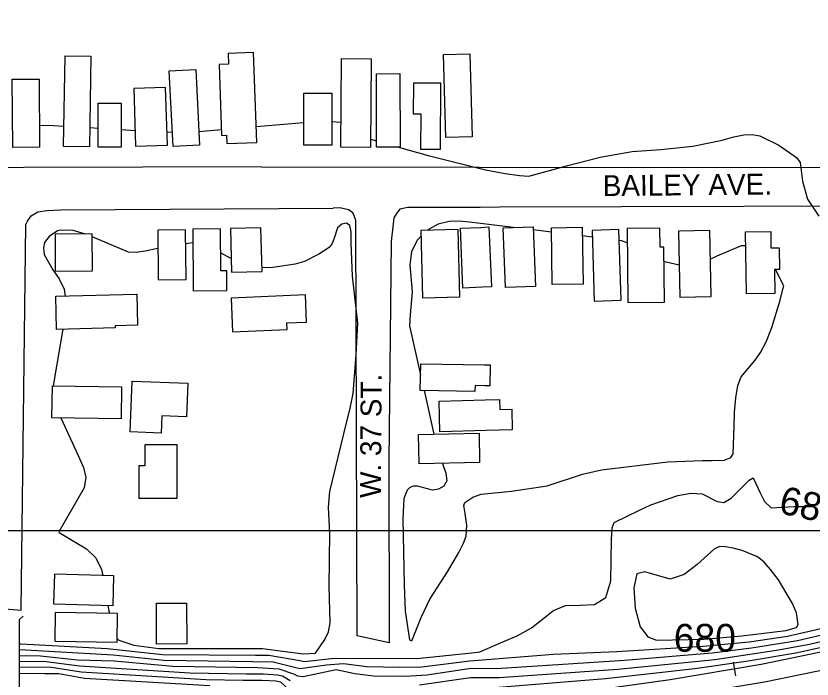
# Model space of a CAD drawing. Extents: x 79600 to 91800, y 75600 to 84400.
# Drawn here: x 81368 to 81940, y 80894 to 81370 of the extents above; entities that cross this region are included whole.
import ezdxf

# ---------------------------------------------------------------- set-up
doc = ezdxf.new("R2010")
doc.units = 0
for name, color, linetype in [('084-085$0$BLDG', 7, 'Continuous'), ('084-085$0$BRIDGE', 7, 'Continuous'), ('084-085$0$GRID', 7, 'Continuous'), ('084-085$0$INDEX', 7, 'Continuous'), ('084-085$0$INDXLBL', 7, 'Continuous'), ('084-085$0$INTER', 7, 'Continuous'), ('084-085$0$ROAD', 7, 'Continuous'), ('084-085$0$ROAD-NAME', 7, 'Continuous'), ('084-085$0$RR', 7, 'Continuous')]:
    doc.layers.add(name, color=color, linetype=linetype)

# ---------------------------------------------------------------- blocks, each defined once
blk = doc.blocks.new('084-085$0$RRTICK100')
blk.add_line((0, -5), (0, 5))

msp = doc.modelspace()

# ---------------------------------------------------------------- linework, layer by layer
at = {"layer": '084-085$0$BLDG'}
for p, q in [((81703.22, 81174.93), (81689.31, 81174.34)), ((81708.72, 81104.11), (81705.11, 81104.17))]:
    msp.add_line(p, q, dxfattribs=at)
for points in [[(81422.26, 81340.83), (81421.25, 81275.59), (81402.72, 81275.88), (81403.73, 81341.12)], [(81520.73, 81342.8), (81521.01, 81335), (81514.23, 81334.76), (81516.06, 81283.88), (81519.57, 81284.01), (81519.79, 81278.12), (81541.26, 81278.9), (81538.93, 81343.46)], [(81694.28, 81342.46), (81695.86, 81282.89), (81676.96, 81282.39), (81675.38, 81341.96)], [(81623.48, 81338.94), (81622.94, 81275.29), (81601.57, 81275.48), (81602.11, 81339.12)], [(81497.48, 81331.26), (81500.27, 81276.82), (81481.32, 81275.85), (81478.53, 81330.29)], [(81385.11, 81324.29), (81385.45, 81275.46), (81366.23, 81275.33), (81365.88, 81324.16)], [(81644.02, 81328.24), (81644.22, 81275.52), (81627.36, 81275.45), (81627.16, 81328.18)], [(81453.04, 81317.54), (81454.31, 81276.2), (81477.17, 81276.91), (81475.9, 81318.24)], [(81653.65, 81299.48), (81659.03, 81299.44), (81658.85, 81274.12), (81673.16, 81274.02), (81673.5, 81321.3), (81653.8, 81321.44)], [(81595.12, 81314.21), (81595.15, 81276.97), (81575.16, 81276.95), (81575.13, 81314.19)], [(81444.03, 81306.97), (81444.06, 81275.38), (81427.43, 81275.36), (81427.4, 81306.95)], [(81470.22, 81215.95), (81470.56, 81180.24), (81490.55, 81180.43), (81490.21, 81216.14)], [(81519.91, 81172.59), (81519.8, 81186.79), (81515.6, 81186.76), (81515.37, 81216.76), (81495.4, 81216.6), (81495.75, 81172.4)], [(81545.1, 81186.24), (81544.29, 81217.52), (81522.42, 81216.96), (81523.22, 81185.68)], [(81686.76, 81167.69), (81660.56, 81167.06), (81659.39, 81215.93), (81685.58, 81216.56)], [(81719.78, 81174.7), (81718.13, 81217.52), (81739.65, 81218.35), (81741.3, 81175.53)], [(81753.35, 81176.8), (81752.78, 81217.61), (81774.94, 81217.92), (81775.51, 81177.11)], [(81802.78, 81165.55), (81801.22, 81216.28), (81781.96, 81215.69), (81783.52, 81164.96)], [(81833.94, 81164.18), (81833.46, 81203.67), (81830.89, 81203.64), (81830.72, 81217.33), (81807.13, 81217.04), (81807.78, 81163.86)], [(81867.6, 81168.31), (81866.52, 81215.57), (81844, 81215.05), (81845.07, 81167.8)], [(81910.26, 81214.95), (81910.42, 81203.13), (81916.23, 81203.2), (81916.43, 81187.72), (81912.9, 81187.67), (81913.13, 81170.35), (81892.78, 81170.08), (81892.19, 81214.71)], [(81423.31, 81186.69), (81423.14, 81213.16), (81396.51, 81212.99), (81396.68, 81186.52)], [(81455.74, 81147.63), (81455.71, 81147.61), (81439.58, 81147.22), (81439.61, 81145.7), (81397.63, 81144.66), (81397.05, 81168.42), (81455.19, 81169.85)], [(81523.96, 81142.81), (81563.23, 81144.54), (81563.02, 81149.29), (81577.07, 81149.91), (81576.21, 81169.49), (81522.89, 81167.14)], [(81490.99, 81081.84), (81473.26, 81082.54), (81472.78, 81070.26), (81450.55, 81071.14), (81451.99, 81107.52), (81491.94, 81105.95)], [(81444.01, 81080.57), (81394.32, 81081.29), (81394.64, 81104.16), (81444.33, 81103.45)], [(81701.29, 81048.99), (81657.93, 81048.1), (81657.49, 81069.32), (81700.86, 81070.21)], [(81461.01, 81061.86), (81460.96, 81046.77), (81456.69, 81046.78), (81456.62, 81023.48), (81484.13, 81023.39), (81484.25, 81061.78)], [(81438.77, 80967.69), (81396.07, 80968.88), (81395.48, 80947.75), (81438.18, 80946.56)], [(81491, 80948.06), (81491.03, 80918.84), (81469.28, 80918.82), (81469.25, 80948.04)], [(81396.42, 80920.8), (81441.13, 80920.24), (81441.39, 80940.77), (81396.68, 80941.33)]]:
    msp.add_lwpolyline(points, close=True, dxfattribs=at)
for points in [[(81689.31, 81174.34), (81687.49, 81217.29), (81702.07, 81217.91)], [(81702.07, 81217.91), (81707.93, 81218.16), (81709.75, 81175.2), (81703.22, 81174.93)], [(81705.11, 81104.17), (81698.03, 81104.28), (81697.97, 81100.16), (81658.71, 81100.77), (81659.01, 81120), (81704.7, 81119.29)], [(81704.7, 81119.29), (81708.95, 81119.22), (81708.72, 81104.11)], [(81705.97, 81072), (81672.68, 81071.19), (81672.15, 81093.2), (81705.38, 81094)], [(81705.38, 81094), (81715.65, 81094.25), (81715.82, 81087.1)], [(81715.82, 81087.1), (81724.39, 81087.31), (81724.75, 81072.45), (81705.97, 81072)]]:
    msp.add_lwpolyline(points, dxfattribs=at)
at = {"layer": '084-085$0$BRIDGE'}
msp.add_lwpolyline([(81373.93, 80765.44), (81371.09, 80769.08), (81371.01, 80936.37), (81373.71, 80938.74)], dxfattribs=at)
at = {"layer": '084-085$0$GRID'}
msp.add_line((85000, 81000), (80000, 81000), dxfattribs=at)
at = {"layer": '084-085$0$INDEX'}
for points in [[(81371.02, 80919.02), (81372.25, 80919.02), (81433.96, 80915.66), (81473.64, 80911.31), (81540.47, 80910.82), (81550.1, 80910.76), (81572.27, 80906.98), (81575.55, 80906.19), (81596.77, 80908.69), (81656.19, 80908.35), (81695.78, 80912.41), (81701.37, 80913.25), (81717.85, 80920.43), (81728.23, 80924.78), (81738.41, 80930.38), (81754.41, 80942.83), (81762.95, 80946.38), (81773.38, 80946.77), (81783.86, 80947.28), (81791.83, 80952.2), (81795.51, 80964.25), (81795.96, 80993.83), (81796.44, 81002.28), (81797.76, 81006.15), (81816.06, 81014.96), (81824.25, 81018.7), (81843.47, 81025.37), (81852.97, 81026.98), (81861.06, 81026.58), (81871.85, 81021.18), (81876.53, 81020.48), (81881.93, 81023.55), (81894.7, 81036.54), (81897.63, 81038.02), (81902.52, 81027.84), (81905.83, 81021.16), (81910.65, 81016.64), (81926.95, 81017.42), (81940.06, 81017.48)], [(81371.03, 80897.89), (81389.18, 80897.68), (81399.18, 80897.65), (81417.66, 80894.32), (81507.67, 80888.98)]]:
    msp.add_lwpolyline(points, dxfattribs=at)
msp.add_lwpolyline([(81929.86, 80932.84), (81928.83, 80941.27), (81925.98, 80947.98), (81915.71, 80964.88), (81910.11, 80972.42), (81905.26, 80977.75), (81900.69, 80981.29), (81889.62, 80985.95), (81883.36, 80987.64), (81877.88, 80988.69), (81873.78, 80988.78), (81869.95, 80987.13), (81857.39, 80975.78), (81848.13, 80968.74), (81838.09, 80965.26), (81819.95, 80970.56), (81814.22, 80969.14), (81812.01, 80959.11), (81813.02, 80944.47), (81816.63, 80931.22), (81822.1, 80923.9), (81828.17, 80921.46), (81862.54, 80922.37), (81889.61, 80924.57), (81921.01, 80928.49), (81928.75, 80930.78)], close=True, dxfattribs=at)
at = {"layer": '084-085$0$INTER'}
for p, q in [((81421.46, 81289.49), (81427.42, 81289.13)), ((81595.14, 81293.98), (81601.72, 81293.42)), ((81444.05, 81288.13), (81453.96, 81287.54)), ((81476.88, 81286.39), (81480.79, 81286.22)), ((81499.77, 81286.69), (81515.91, 81288.08)), ((81622.99, 81281.22), (81627.34, 81279.98)), ((81752.83, 81214.48), (81739.74, 81216.08)), ((81782.11, 81210.9), (81775.03, 81211.76)), ((81522.97, 81195.53), (81515.5, 81199.38)), ((81661.42, 81100.73), (81668.42, 81069.54))]:
    msp.add_line(p, q, dxfattribs=at)
for points in [[(81385.34, 81291.05), (81391.79, 81291.27), (81402.94, 81290.6)], [(81540.85, 81290.23), (81574.82, 81293.16), (81575.15, 81293.18)], [(81643.02, 81275.51), (81664.33, 81269.44), (81705.39, 81259.22), (81719.59, 81256.48), (81729.81, 81255.07), (81736.62, 81254.75), (81764.52, 81262.41), (81787.9, 81268.39), (81810.9, 81272.28), (81831.31, 81273.8), (81854.34, 81276.28), (81875.36, 81280.56), (81883.8, 81282.8), (81890.89, 81284.32), (81896.82, 81284.6), (81902.41, 81283.48), (81916.03, 81276.88), (81928.85, 81267.96), (81931.44, 81264.56), (81933.13, 81251), (81936.66, 81238.22), (81944.84, 81226.05)], [(81441.17, 80922.79), (81442.22, 80921.52), (81453.21, 80918.07), (81471.09, 80915.54), (81545.38, 80915.71), (81574.71, 80911.75), (81583.48, 80912.27), (81590.19, 80922.08), (81592.78, 80927.46), (81594.13, 80933.94), (81593.31, 80960.24), (81593.78, 80998.35), (81593.22, 81007.62), (81592.89, 81017.02), (81593.81, 81028.24), (81603.74, 81069.71), (81608.3, 81088), (81610.52, 81098.71), (81612.61, 81126.49), (81613.83, 81149.08), (81610.1, 81182.75), (81609.17, 81206.87), (81609.18, 81214.59), (81608.22, 81219.23), (81605.64, 81220.88), (81602.27, 81220.09), (81599.35, 81217.58), (81596.78, 81210.04), (81595.54, 81206.35), (81593.23, 81203.4), (81585.78, 81198.6), (81575.49, 81193.5), (81568.79, 81191.38), (81552.89, 81189.13), (81545.03, 81188.87)], [(81725.58, 81217.81), (81693.93, 81221.67), (81686.9, 81222.4), (81679.45, 81222.22), (81671.6, 81220.21), (81664.22, 81216.05)], [(81418.36, 81213.13), (81409.43, 81215.74), (81400.7, 81215.88), (81398.29, 81215.44), (81392.25, 81211.45), (81388.89, 81207.14), (81388.2, 81203.26), (81388.74, 81198.42), (81394.93, 81187.35), (81399.47, 81181.02), (81403, 81173.51), (81403.73, 81168.58)], [(81470.35, 81202.68), (81470.15, 81202.64), (81461.25, 81200.92), (81454.71, 81199.93), (81449.34, 81200.11), (81423.15, 81211.16)], [(81659.49, 81211.7), (81656.72, 81209.01), (81652.28, 81200.62), (81651.16, 81191.11), (81652.89, 81171.72), (81651.4, 81155.17), (81651.02, 81147.1), (81658.89, 81112.02)], [(81495.48, 81206.85), (81495.14, 81206.89), (81490.3, 81206.07)], [(81807.25, 81206.8), (81803.22, 81208.32), (81801.46, 81208.53)], [(81892.32, 81204.7), (81888.9, 81204.64), (81871.54, 81197.15), (81866.99, 81195.18)], [(81844.55, 81190.64), (81835.08, 81192.88), (81833.59, 81193.64)], [(81868.12, 81050.51), (81877.1, 81050.88), (81881.56, 81052.63), (81883.21, 81055.31), (81884.01, 81074.99), (81884.33, 81085.17), (81885.17, 81095.57), (81886.67, 81104.49), (81888.9, 81110.72), (81898.97, 81122.6), (81902.98, 81128.03), (81907.04, 81135.7), (81910.96, 81145.93), (81916.95, 81165.75), (81919.01, 81173.43), (81919.69, 81175.89), (81913.6, 81187.68)], [(81402.2, 81144.77), (81397.77, 81119.8), (81395.16, 81104.15)], [(81400.76, 81081.19), (81413.24, 81054.05), (81417.08, 81045.45), (81418.68, 81038.3), (81417.47, 81030.89), (81399.34, 80999.31), (81399.42, 80998.89)], [(81674.69, 81048.44), (81677.07, 81041.48), (81677.67, 81035.95), (81675.65, 81032.13), (81671.82, 81029.97), (81667.41, 81029.32), (81656.79, 81032.07), (81653.85, 81032.09), (81651.27, 81031.13), (81649.2, 81029.3), (81646.93, 81023.24), (81646.18, 81008.76), (81647.02, 80961.23), (81647.92, 80942.3), (81650.91, 80921.9), (81652.74, 80921.05), (81659.26, 80937.76), (81665.57, 80951.03), (81678.26, 80970.64), (81686.44, 80984.58), (81689.73, 80991.27), (81691.58, 80996.34), (81692.08, 81004.12), (81690.98, 81012.6), (81690.02, 81018.24), (81690.67, 81020.45), (81696.39, 81024.2), (81702.42, 81026.46), (81724.06, 81028.49), (81749.78, 81032.37), (81775.25, 81040.68), (81788.7, 81043.82), (81836.38, 81049.69), (81861.37, 81050.48), (81868.12, 81050.51)], [(81399.42, 80998.89), (81411.49, 80991.78), (81419.19, 80987.09), (81425.88, 80980.61), (81429.96, 80972.24), (81430.73, 80967.92)], [(81371.03, 80902.43), (81394.05, 80902.23), (81415.37, 80898.85), (81504.9, 80893.23), (81531.47, 80892.89), (81544.89, 80892.83), (81555.21, 80892.38), (81558.32, 80891.64), (81567.65, 80883.17), (81626.79, 80882.58), (81656.03, 80883.04), (81791.65, 80894.03), (81855.78, 80901.31), (81894.08, 80906.84), (81928.3, 80912.39), (81972.82, 80922.19), (82056.46, 80944.7), (82064.25, 80945.54), (82170.68, 80976.92)], [(81658.03, 80889.63), (81694.86, 80894.81), (81715.28, 80894.66), (81800.54, 80900.77), (81870.01, 80907.67), (81915.76, 80914.69), (81938, 80918.64), (81969.33, 80926.14), (82010.86, 80939.33), (82039.47, 80947.14), (82050.63, 80949.86), (82063.19, 80949.64), (82068.66, 80950.1), (82098.14, 80958.61), (82169.8, 80979.81)], [(81434.41, 80946.67), (81434.94, 80943.48), (81435.54, 80940.84)], [(81371.02, 80914.77), (81375.58, 80914.74), (81438.32, 80911.07), (81474.64, 80907.27), (81538.22, 80906.34), (81553.12, 80905.95), (81572.24, 80901.2), (81591.29, 80903.76), (81603.54, 80904.93), (81620.26, 80902.79), (81644.04, 80902.23), (81659.82, 80902.47), (81694.15, 80906.8), (81754.22, 80911.62), (81799.75, 80913.37), (81861.78, 80917.19), (81894.72, 80920.34), (81922.23, 80924.43), (81946.3, 80929.85)], [(81371.02, 80910.65), (81386.19, 80910.44), (81412.61, 80907.46), (81439.07, 80906.69), (81481.04, 80902.83), (81542.19, 80901.88), (81557.11, 80901.03), (81567.73, 80897.4), (81570.5, 80896.02), (81574.65, 80895.52), (81598.43, 80900.46), (81611.83, 80897.59), (81625.12, 80895.97), (81648.13, 80895.85), (81663.46, 80896.59), (81695.12, 80901.56), (81713.17, 80901.24), (81805.37, 80907.3), (81868.3, 80912.49), (81896.32, 80915.96), (81929.39, 80921.45), (81959.01, 80928.32)], [(81371.02, 80906.54), (81390.12, 80906.34), (81413.99, 80903.16), (81493.22, 80898.04), (81533.72, 80897.37), (81546.19, 80897.31), (81556.16, 80896.71), (81559.9, 80895.93), (81565.37, 80892.59)]]:
    msp.add_lwpolyline(points, dxfattribs=at)
at = {"layer": '084-085$0$ROAD'}
msp.add_line((81544.87, 81261.24), (81700.91, 81261.11), dxfattribs=at)
for points in [[(81700.91, 81261.11), (82047.22, 81260.84), (82051.88, 81261.33), (82056.38, 81263.38), (82059, 81265.89), (82060.37, 81271.02), (82061.39, 81281.91), (82061.94, 81366.5), (82061.6, 81371), (82059.86, 81376.59), (82057.96, 81382.02), (82055.74, 81388.38), (82048.34, 81403.88), (81973.34, 81560.13), (81943.08, 81624.93), (81939.79, 81628.95), (81938.39, 81629.41), (81932.64, 81629.37), (81928.6, 81627.79), (81694.15, 81514.46)], [(81544.87, 81261.24), (81288.56, 81260.66), (81283.83, 81261.26), (81280.47, 81262.17), (81277.57, 81264.46), (81275.28, 81267.36), (81272.53, 81271.78), (81271.3, 81278.34), (81262.73, 81462.08), (81262.73, 81467.88), (81263.94, 81470.78), (81266.69, 81474.3), (81270.04, 81476.89), (81274.01, 81478.58), (81278.59, 81479.34), (81390.78, 81485.24)], [(81701.69, 81232.25), (81649.85, 81232.05), (81644.1, 81230.93), (81642.1, 81228.58), (81639.79, 81224.83), (81639.19, 81220.32), (81637.72, 81207.72), (81636.23, 81049.9), (81636.27, 80919.77), (81613.39, 80924.75), (81612.43, 81222.8), (81610.85, 81227.61), (81609.75, 81228.84), (81607.1, 81230.38), (81601.03, 81231.9), (81596.05, 81231.71)], [(82218.72, 80841.04), (82173.92, 80991.57), (82104.52, 81223.11), (82098.56, 81231), (82093.89, 81232.52), (82088.28, 81233.73), (82078.64, 81233.83), (82066.05, 81233.44), (81715.46, 81232.31), (81701.69, 81232.25)], [(81346.09, 80945.25), (81372.19, 80943.14), (81375.59, 81219.84), (81376.81, 81222.43), (81379.4, 81226.25), (81384.13, 81229), (81390.54, 81229.92), (81400.61, 81230.39), (81596.05, 81231.71)]]:
    msp.add_lwpolyline(points, dxfattribs=at)
at = {"layer": '084-085$0$RR'}
for points in [[(82171.32, 80974.85), (82135.07, 80963.65), (82072.07, 80944.44), (82016.97, 80930.1), (81960.15, 80915.9), (81903.48, 80904.2), (81838.09, 80893.21), (81791.96, 80886.7), (81743.01, 80881.88), (81711.11, 80879.34)], [(82175.12, 80962.42), (82138.89, 80951.22), (82075.61, 80931.93), (82020.18, 80917.5), (81963.05, 80903.23), (81905.87, 80891.42), (81840.08, 80880.36), (81793.5, 80873.79), (81744.17, 80868.93), (81711.46, 80866.33)]]:
    msp.add_lwpolyline(points, dxfattribs=at)

# ---------------------------------------------------------------- block references
at = {"layer": '084-085$0$RR', "rotation": -170.46337787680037}
msp.add_blockref('084-085$0$RRTICK100', (81884.01, 80900.93), dxfattribs=at)

# ---------------------------------------------------------------- texts
at = {"layer": '084-085$0$INDXLBL'}
msp.add_text('680', height=20, rotation=347.476, dxfattribs=at).set_placement((81915.2, 81012.98))
msp.add_text('680', height=20, dxfattribs=at).set_placement((81840.65, 80913.24))
at = {"layer": '084-085$0$ROAD-NAME'}
for s, rotation, p in [('BAILEY AVE.', 0.578, (81789.71, 81240.27)), ('W. 37 ST.', 89.6721, (81630.47, 81023.61))]:
    msp.add_text(s, height=15, rotation=rotation, dxfattribs=at).set_placement(p)

doc.saveas('drawing.dxf')
